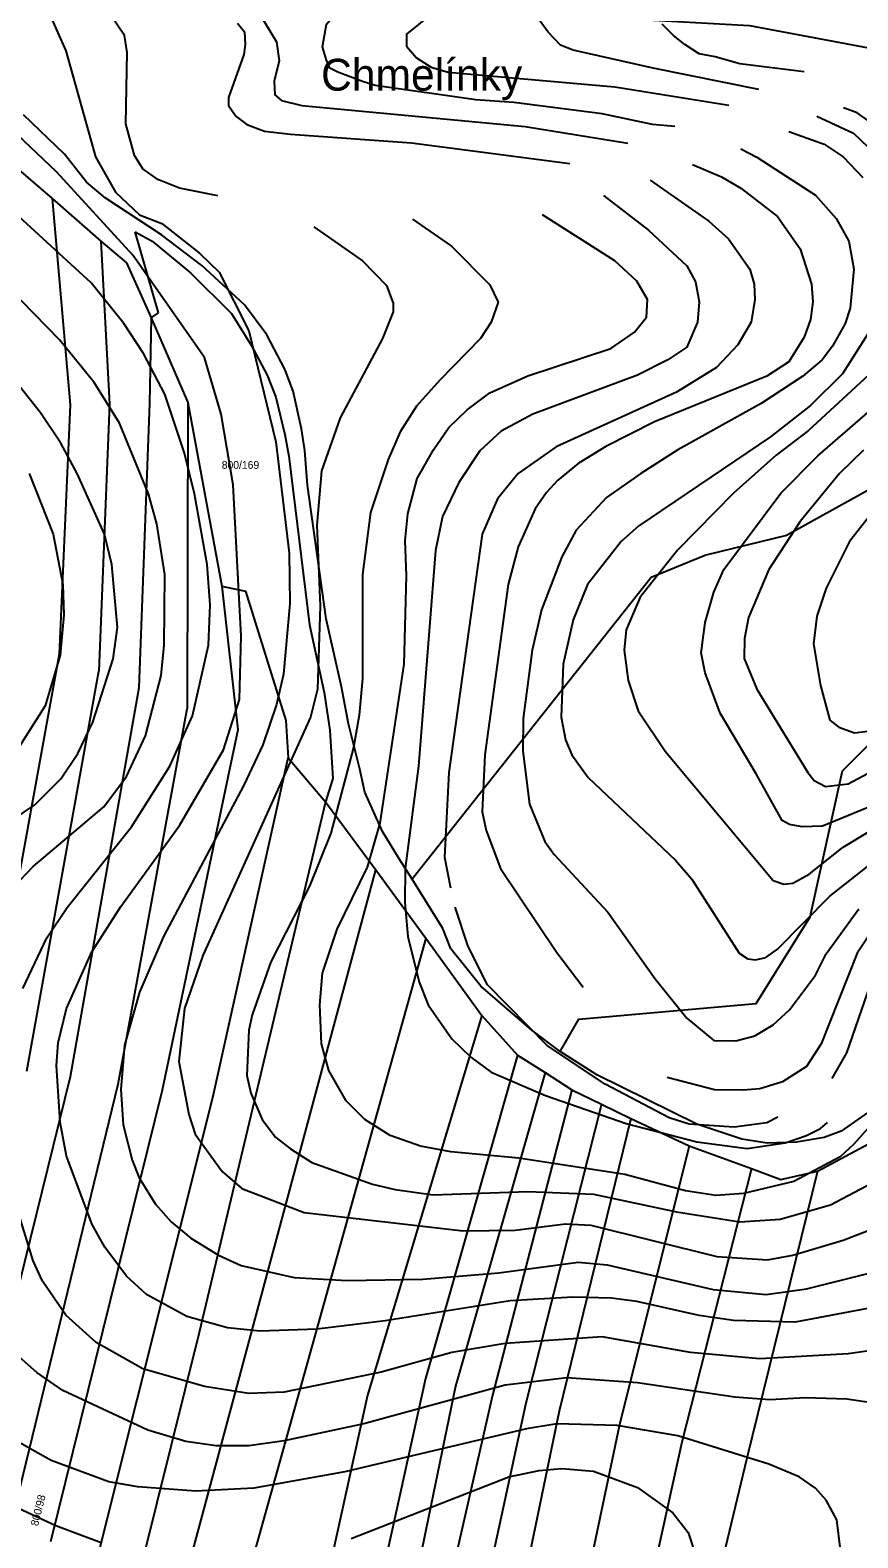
# Model space of a CAD drawing. Extents: x -555860 to -552701, y -1187050 to -1182291.
# Drawn here: x -553984.6 to -553802.7, y -1186105.5 to -1185774.2 of the extents above; entities that cross this region are included whole.
import ezdxf

# ---------------------------------------------------------------- set-up
doc = ezdxf.new("R2010")
doc.units = 0
for name, color, linetype in [('LEG_2b', 7, 'Continuous'), ('Level 40', 7, 'Continuous'), ('Level 41', 7, 'Continuous'), ('navrh_BV', 7, 'Continuous'), ('Parcelní čísla', 7, 'Continuous'), ('Poz předměty', 7, 'Continuous')]:
    doc.layers.add(name, color=color, linetype=linetype)

msp = doc.modelspace()

# ---------------------------------------------------------------- linework, layer by layer
at = {"layer": 'Level 40'}
for points in [[(-553943.35, -1185810.59), (-553951.81, -1185808.95), (-553956.58, -1185807.05), (-553959.85, -1185804.66), (-553961.66, -1185801.74), (-553963.6, -1185794.81), (-553963.27, -1185779.08), (-553963.87, -1185775.4), (-553969.42, -1185767.08)], [(-553939.06, -1185772.64), (-553937.53, -1185774.57), (-553937.33, -1185777.35), (-553937.67, -1185779.56), (-553941, -1185788.99), (-553941, -1185790.79), (-553939.33, -1185793.15), (-553936.97, -1185794.95), (-553933.12, -1185796.41), (-553927.41, -1185797.03), (-553900.79, -1185798.97), (-553866.05, -1185803.5)], [(-553814.55, -1185783.37), (-553828.68, -1185781.64), (-553834.1, -1185780.07), (-553837.56, -1185779.42), (-553840.75, -1185777.34), (-553843.26, -1185775.37), (-553845.74, -1185772.91)], [(-553839.04, -1185803.7), (-553832.7, -1185806.46), (-553828.41, -1185808.96), (-553820.36, -1185815.19), (-553815.37, -1185822.27), (-553812.88, -1185830.03), (-553812.6, -1185833.91), (-553813.15, -1185837.8), (-553814.54, -1185841.68), (-553817.87, -1185847.09), (-553822.72, -1185850.27), (-553847.4, -1185860.26), (-553858.08, -1185865.67), (-553864.18, -1185869.41), (-553868.76, -1185873.13), (-553871.11, -1185875.79), (-553873.61, -1185879.39), (-553877.35, -1185887.71), (-553879.57, -1185896.03), (-553884.7, -1185933.47), (-553885.26, -1185945.95), (-553884.42, -1185950.11), (-553881.23, -1185958.43), (-553868.87, -1185976.9), (-553863.1, -1185984.53)], [(-553922.28, -1185817.41), (-553911.6, -1185824.9), (-553906.33, -1185830.31), (-553904.81, -1185834.19), (-553904.81, -1185836.13), (-553907.16, -1185841.96), (-553916.45, -1185859.43), (-553920.61, -1185871.07), (-553921.58, -1185883), (-553920.89, -1185900.75), (-553921.45, -1185919.05), (-553922.97, -1185925.15), (-553946.68, -1185977.56), (-553950.7, -1185989.21), (-553951.95, -1186000.86), (-553949.73, -1186012.5), (-553948.34, -1186016.8), (-553942.38, -1186024.98), (-553938.08, -1186028.73), (-553924.36, -1186034), (-553889.42, -1186038.02), (-553878.05, -1186037.88), (-553866.95, -1186036.49), (-553861.41, -1186036.77), (-553833.68, -1186043.7), (-553822.58, -1186044.39), (-553817.04, -1186043.42), (-553805.94, -1186040.1), (-553789.86, -1186033.86)], [(-553995.9, -1185952.74), (-553983.56, -1185944.42), (-553977.88, -1185938.74), (-553974.14, -1185933.19), (-553970.81, -1185926.26), (-553966.37, -1185912.39), (-553965.4, -1185905.46), (-553966.65, -1185891.59), (-553968.31, -1185884.94), (-553974.27, -1185871.63), (-553977.88, -1185864.97), (-553982.32, -1185858.32), (-553992.85, -1185845.01)], [(-553801.51, -1185866.5), (-553806.78, -1185871.63), (-553815.37, -1185882.17), (-553822.31, -1185892.7), (-553826.74, -1185903.24), (-553827.66, -1185907.92), (-553827.71, -1185912.26), (-553824.94, -1185919.05), (-553813.71, -1185937.35), (-553812.31, -1185939.11), (-553809.83, -1185940.4), (-553804.83, -1185939.85), (-553773.54, -1185923.09)], [(-553799.24, -1185971.53), (-553802.89, -1185977.01), (-553810.8, -1185996.97), (-553813.98, -1186001.97), (-553819.26, -1186005.29), (-553824.25, -1186006.82), (-553827.9, -1186007.17), (-553834.23, -1186007.1), (-553844.63, -1186004.32)], [(-553806.5, -1186108.18), (-553807.33, -1186101.52), (-553809.69, -1186097.22), (-553812.04, -1186094.59), (-553815.65, -1186092.09), (-553822.31, -1186089.32), (-553842.27, -1186083.08), (-553855.58, -1186080.86), (-553868.89, -1186080.45), (-553875.55, -1186081.55), (-553915.48, -1186090.98), (-553935.45, -1186094.59), (-553948.21, -1186095.28), (-553960.96, -1186094.31), (-553967.34, -1186093.2), (-553979.96, -1186088.49), (-553988.69, -1186083.64)]]:
    msp.add_lwpolyline(points, dxfattribs=at)
at = {"layer": 'Level 41'}
for points in [[(-553874, -1185687.72), (-553869.59, -1185691.1), (-553865.84, -1185696.92), (-553864.32, -1185702.74), (-553864.33, -1185706.18), (-553864.87, -1185708.57), (-553867.23, -1185714.39), (-553876.66, -1185731.86), (-553879.02, -1185739.63), (-553880.68, -1185751.27), (-553882.76, -1185757.1), (-553885.39, -1185761.67), (-553901.89, -1185775.12), (-553901.89, -1185777.76), (-553899.7, -1185780.32), (-553896.49, -1185782.33), (-553892.74, -1185783.44), (-553856.14, -1185786.63), (-553831.1, -1185790.67)], [(-553896.42, -1185736.27), (-553896.62, -1185736.85), (-553898.29, -1185738.79), (-553899.4, -1185741.71), (-553905.78, -1185752.38), (-553911.05, -1185757.79), (-553915.79, -1185760.52), (-553920.47, -1185762.36), (-553929.35, -1185763.61), (-553933.23, -1185765), (-553934.9, -1185766.39), (-553935.03, -1185769.3), (-553930.46, -1185776.79), (-553929.9, -1185780.95), (-553931.01, -1185785.38), (-553930.87, -1185788.43), (-553929.35, -1185789.68), (-553924.91, -1185790.79), (-553875.83, -1185795.37), (-553853.29, -1185799.06)], [(-553842.96, -1185795.37), (-553847.82, -1185794.95), (-553858.91, -1185792.59), (-553878.32, -1185790.1), (-553886.64, -1185789.54), (-553908.83, -1185786.35), (-553911.6, -1185785.52), (-553917.01, -1185783.44), (-553918.76, -1185782.54), (-553919.5, -1185780.81), (-553920.34, -1185777.9), (-553919.5, -1185772.9), (-553916.04, -1185768.88), (-553903.83, -1185761.95), (-553900.65, -1185759.04), (-553895.93, -1185750.86), (-553891.3, -1185736.8)], [(-553981.07, -1185769.02), (-553976.77, -1185778.73), (-553970.25, -1185802.02), (-553965.82, -1185809.79), (-553960.55, -1185814.78), (-553955.69, -1185816.72), (-553947.37, -1185823.24), (-553943.07, -1185827.4), (-553936.56, -1185840.29), (-553930.6, -1185864.7), (-553927.68, -1185889.1), (-553927.55, -1185900.19), (-553928.93, -1185915.72), (-553930.46, -1185922.38), (-553933.51, -1185931.25), (-553937.67, -1185940.12), (-553955.28, -1185973.4), (-553960.55, -1185985.6), (-553963.87, -1185997.25), (-553964.71, -1186006.96), (-553964.15, -1186014.72), (-553962.21, -1186022.49), (-553960.69, -1186026.37), (-553957.08, -1186032.19), (-553953.61, -1186036.07), (-553949.32, -1186039.68), (-553943.21, -1186043.43), (-553938.22, -1186045.64), (-553926.57, -1186048.28), (-553914.93, -1186048.97), (-553898.29, -1186048.69), (-553881.65, -1186047.31), (-553864.18, -1186044.95), (-553857.8, -1186045.5), (-553834.51, -1186050.91), (-553822.86, -1186052.02), (-553813.99, -1186050.77), (-553798.46, -1186046.89)], [(-553824.46, -1185787.23), (-553847.72, -1185782.54), (-553865.29, -1185778.59), (-553868.06, -1185777.48), (-553870.74, -1185774.62), (-553872.78, -1185771.93)], [(-553811.73, -1185793.13), (-553803.7, -1185796.83), (-553798.87, -1185801.47)], [(-553794.53, -1185798.34), (-553802.84, -1185792.34), (-553805.86, -1185791.29)], [(-553786.25, -1186052.44), (-553816.48, -1186058.12), (-553830.03, -1186057.78), (-553837.63, -1186056.68), (-553851.28, -1186053.59), (-553856.84, -1186052.85), (-553865.33, -1186052.59), (-553879.16, -1186053.41), (-553906.61, -1186057.84), (-553921.58, -1186059.65), (-553934.06, -1186060.06), (-553941.27, -1186059.37), (-553950.15, -1186056.87), (-553959.02, -1186052.02), (-553963.46, -1186048), (-553968.17, -1186041.62), (-553970.95, -1186036.63), (-553976.63, -1186021.66), (-553978.02, -1186014.17), (-553978.85, -1186001.69), (-553978.43, -1185996.7), (-553976.63, -1185989.21), (-553971.08, -1185976.73), (-553964.71, -1185966.75), (-553951.81, -1185949), (-553942.1, -1185932.36), (-553938.64, -1185921.27), (-553938.22, -1185907.4), (-553940.03, -1185874.12), (-553942.66, -1185858.59), (-553946.27, -1185846.11), (-553962.07, -1185823.65), (-553978.85, -1185805.35), (-553990.22, -1185794.53)], [(-553817.89, -1185796.51), (-553810.1, -1185799.25), (-553805.94, -1185802.02), (-553801.65, -1185806.6)], [(-553828.42, -1185800.32), (-553824.94, -1185802.1), (-553812.04, -1185810.48), (-553807.47, -1185815.61), (-553804.7, -1185820.6), (-553803.59, -1185826.7), (-553804.42, -1185835.3), (-553805.53, -1185838.63), (-553808.3, -1185843.62), (-553810.58, -1185846.65), (-553814.82, -1185850.27), (-553823.97, -1185856.24), (-553842.27, -1185866.45), (-553850.44, -1185871.65), (-553857.94, -1185876.9), (-553864.59, -1185884.11), (-553867.79, -1185889.93), (-553872.22, -1185901.58), (-553874.3, -1185910.45), (-553876.24, -1185925.43), (-553876.38, -1185932.64), (-553874.86, -1185944.28), (-553871.53, -1185952.47), (-553869.45, -1185955.38), (-553857.66, -1185968), (-553847.26, -1185982.69), (-553840.28, -1185991.32), (-553834.38, -1185996.22), (-553829.52, -1185996.28), (-553825.36, -1185995.17), (-553821.33, -1185992.81), (-553817.73, -1185989.49), (-553812.04, -1185981.86), (-553809.69, -1185977.15), (-553802.48, -1185967.3)], [(-553848.38, -1185807.16), (-553835.48, -1185816.16), (-553831.18, -1185820.05), (-553826.46, -1185826.7), (-553825.49, -1185830.03), (-553825.35, -1185833.36), (-553826.19, -1185838.35), (-553829.1, -1185843.34), (-553833.81, -1185848.33), (-553842.55, -1185853.74), (-553869.03, -1185865.8), (-553877.35, -1185871.63), (-553881.93, -1185877.18), (-553885.26, -1185884.94), (-553892.6, -1185937.35), (-553893.57, -1185955.93), (-553892.22, -1185962.68)], [(-553986.2, -1185984.77), (-553980.93, -1185973.68), (-553976.49, -1185967.03), (-553962.35, -1185949.28), (-553953.89, -1185935.96), (-553948.9, -1185924.87), (-553945.43, -1185909.34), (-553945.02, -1185900.47), (-553945.71, -1185891.59), (-553948.48, -1185876.07), (-553950.7, -1185867.19), (-553955, -1185854.16), (-553959.71, -1185845.28), (-553964.01, -1185838.63), (-553971.22, -1185829.75), (-553994.24, -1185808.68)], [(-553858.61, -1185810.51), (-553848.71, -1185818.19), (-553840.33, -1185826.01), (-553838.39, -1185829.48), (-553837.56, -1185833.91), (-553837.97, -1185838.35), (-553840.33, -1185843.9), (-553844.49, -1185846.67), (-553851.15, -1185850), (-553874.16, -1185858.59), (-553881.1, -1185862.34), (-553885.81, -1185866.64), (-553890.39, -1185873.57), (-553893.99, -1185881.06), (-553895.52, -1185888.54), (-553899.26, -1185935.96), (-553902.17, -1185958.43), (-553902.31, -1185965.91), (-553901.62, -1185973.4), (-553899.12, -1185983.39), (-553897.18, -1185988.38), (-553891.91, -1185995.86), (-553887.75, -1185999.89), (-553883.31, -1186003.21), (-553871.39, -1186008.34), (-553853.64, -1186014.45), (-553838.11, -1186018.47), (-553827.02, -1186019.99), (-553818.7, -1186018.74), (-553814.04, -1186017.07), (-553810.94, -1186015.55), (-553809.38, -1186014.22)], [(-553900.62, -1185815.71), (-553892.01, -1185821.69), (-553883.59, -1185830.17), (-553881.73, -1185833.97), (-553883.31, -1185838.35), (-553885.67, -1185841.96), (-553894.55, -1185851.11), (-553899.7, -1185856.8), (-553903.28, -1185862.48), (-553905.92, -1185868.58), (-553909.8, -1185880.23), (-553911.6, -1185893.81), (-553911.6, -1185916.69), (-553912.31, -1185924.75), (-553913.54, -1185931.81), (-553918.53, -1185950.66), (-553923.25, -1185962.31), (-553931.71, -1185978.95), (-553935.86, -1185990.59), (-553936.56, -1185993.92), (-553936.97, -1186003.91), (-553936.14, -1186007.79), (-553933.65, -1186013.61), (-553930.73, -1186017.5), (-553927.41, -1186020.04), (-553922.69, -1186023.04), (-553909.38, -1186027.76), (-553904.39, -1186029), (-553896.07, -1186030.11), (-553875.27, -1186029.42), (-553860.85, -1186029.97), (-553842.55, -1186033.86), (-553828.68, -1186036.07), (-553819.81, -1186035.52), (-553808.72, -1186032.33), (-553798.18, -1186026.78)], [(-553798.1, -1186012.86), (-553803.59, -1186019.02), (-553806.64, -1186021.79), (-553816.76, -1186027.2), (-553827.85, -1186029.84), (-553833.95, -1186030.25), (-553840.61, -1186029.28), (-553853.92, -1186025.68), (-553877.21, -1186022.07), (-553892.19, -1186020.68), (-553898.84, -1186019.44), (-553905.5, -1186017.08), (-553911.05, -1186013.61), (-553915.2, -1186009.45), (-553918.95, -1186002.8), (-553920.61, -1185996.97), (-553920.98, -1185988.36), (-553920.34, -1185981.44), (-553917.15, -1185971.74), (-553910.49, -1185958.15), (-553907.72, -1185948.44), (-553902.45, -1185913.5), (-553901.89, -1185894.09), (-553902.17, -1185886.32), (-553901.62, -1185880.5), (-553899.54, -1185872.74), (-553895.99, -1185866.45), (-553892.6, -1185861.51), (-553888.58, -1185857.62), (-553883.59, -1185853.88), (-553875.27, -1185850.14), (-553856.97, -1185844.17), (-553851.84, -1185840.57), (-553849.2, -1185837.24), (-553848.93, -1185833.36), (-553851.28, -1185829.34), (-553856.14, -1185824.9), (-553872, -1185814.77)], [(-553992.85, -1185967.3), (-553983.98, -1185958.01), (-553968.45, -1185944.84), (-553963.46, -1185938.18), (-553959.3, -1185929.31), (-553955.83, -1185916), (-553955.14, -1185909.34), (-553955, -1185893.81), (-553956.8, -1185882.72), (-553958.6, -1185876.07), (-553964.98, -1185860.54), (-553970.53, -1185851.66), (-553978.16, -1185842.23), (-553992.16, -1185827.95)], [(-553798.73, -1185838.07), (-553806.08, -1185849.72), (-553813.15, -1185856.65), (-553821.89, -1185863.59), (-553850.87, -1185883.14), (-553854.75, -1185886.6), (-553862.1, -1185896.03), (-553865.29, -1185903.8), (-553867.51, -1185913.5), (-553867.92, -1185925.15), (-553866.95, -1185930.14), (-553865.57, -1185933.47), (-553861.96, -1185938.46), (-553842.83, -1185956.62), (-553839.22, -1185960.78), (-553828.82, -1185977.01), (-553826.88, -1185978.25), (-553825.22, -1185978.53), (-553822.95, -1185977.97), (-553820.36, -1185976.18), (-553808.85, -1185964.53), (-553799.57, -1185957.18)], [(-553800.4, -1185850), (-553813.57, -1185862.2), (-553820.64, -1185867.61), (-553830.07, -1185875.93), (-553842.27, -1185888.41), (-553850.59, -1185898.8), (-553853.64, -1185906.01), (-553854.06, -1185910.45), (-553853.22, -1185917.11), (-553851.01, -1185923.76), (-553845.05, -1185932.64), (-553821.33, -1185961.06), (-553818.98, -1185961.89), (-553817.04, -1185961.62), (-553813.43, -1185959.68), (-553805.94, -1185953.71), (-553795.96, -1185947.75)], [(-553800.68, -1185945.12), (-553810.52, -1185949.14), (-553814.96, -1185949.28), (-553817.75, -1185948.76), (-553819.39, -1185947.89), (-553825.08, -1185937.63), (-553832.98, -1185924.32), (-553836.31, -1185915.44), (-553837.14, -1185911.01), (-553836.31, -1185904.35), (-553834.37, -1185897.7), (-553832.15, -1185892.7), (-553819.67, -1185875.93), (-553811.49, -1185867.75), (-553791.8, -1185850.69)], [(-553984.81, -1185871.63), (-553979.54, -1185884.94), (-553977.46, -1185896.03), (-553977.19, -1185902.69), (-553978.02, -1185911.56), (-553981.34, -1185922.65), (-553987.03, -1185931.67)], [(-553799.15, -1185879.67), (-553804.56, -1185886.6), (-553809.69, -1185896.86), (-553811.77, -1185902.96), (-553812.46, -1185909.07), (-553810.94, -1185918.22), (-553808.85, -1185925.84), (-553806.91, -1185927.37), (-553803.45, -1185928.61), (-553797.07, -1185927.78)], [(-553709.59, -1186024.85), (-553710.27, -1186021.66), (-553712.21, -1186015.83), (-553719.56, -1186002.24), (-553723.03, -1185994.48), (-553724, -1185988.66), (-553723.58, -1185975.9), (-553724.41, -1185969.8), (-553725.8, -1185965.92), (-553728.16, -1185962.03), (-553737.45, -1185952.46), (-553746.6, -1185947.06), (-553753.53, -1185944.15), (-553757.69, -1185944.42), (-553761.02, -1185945.53), (-553763.24, -1185947.75), (-553775.16, -1185960.78), (-553794.02, -1185974.79), (-553796.76, -1185977.97), (-553799.98, -1185983.94), (-553805.25, -1185998.92), (-553808.44, -1186004.6)], [(-553820.28, -1186013.1), (-553822.72, -1186014.31), (-553829.93, -1186015.28), (-553839.78, -1186014.58), (-553844.21, -1186013.2), (-553858.22, -1186005.85), (-553870.92, -1185997.36), (-553884.12, -1185983.97), (-553888.39, -1185975.6), (-553891.21, -1185966.91)], [(-553785.42, -1186062.28), (-553804.83, -1186065.05), (-553824.25, -1186066.16), (-553839.5, -1186064.78), (-553858.91, -1186061.31), (-553880.26, -1186062.84), (-553891.91, -1186064.78), (-553907.44, -1186069.08), (-553928.79, -1186073.51), (-553936.56, -1186073.79), (-553946.27, -1186072.26), (-553959.85, -1186068.38), (-553970.11, -1186062.56), (-553976.77, -1186056.6), (-553981.9, -1186049.11), (-553983.98, -1186044.67), (-553988.69, -1186029.14)], [(-553791.8, -1186076.98), (-553805.11, -1186075.04), (-553814.26, -1186074.76), (-553822.03, -1186075.18), (-553829.79, -1186074.62), (-553851.15, -1186071.43), (-553866.68, -1186070.32), (-553880.26, -1186071.99), (-553911.32, -1186080.45), (-553928.79, -1186084.19), (-553936.56, -1186085.3), (-553943.77, -1186085.3), (-553950.42, -1186084.33), (-553958.74, -1186081.83), (-553977.46, -1186073.1), (-553983.15, -1186069.21), (-553990.77, -1186062.42)], [(-553914.1, -1186105.68), (-553879.43, -1186092.09), (-553872.78, -1186090.71), (-553867.79, -1186090.29), (-553860.85, -1186090.84), (-553851.15, -1186094.45), (-553843.38, -1186100), (-553840.01, -1186104.33), (-553838.52, -1186108.78)], [(-553987.31, -1186098.89), (-553978.99, -1186102.77), (-553969, -1186106.51)]]:
    msp.add_lwpolyline(points, dxfattribs=at)
at = {"layer": 'navrh_BV'}
for p, q in [((-553977.08, -1185801.46), (-553986.08, -1185792.84)), ((-553990.34, -1185802.14), (-553979.8, -1185811.2)), ((-553972.23, -1185807.6), (-553977.08, -1185801.46)), ((-553968.15, -1185811.02), (-553972.23, -1185807.6)), ((-553979.8, -1185811.2), (-553969.07, -1185820.6)), ((-553979.8, -1185811.2), (-553975.79, -1185856.52)), ((-553955.74, -1185819.21), (-553968.15, -1185811.02)), ((-553969.07, -1185820.6), (-553967.19, -1185856.4)), ((-553969.07, -1185820.6), (-553963.44, -1185825.34)), ((-553956.38, -1185836.31), (-553961.51, -1185818.49)), ((-553961.51, -1185818.49), (-553957.82, -1185820.6)), ((-553957.82, -1185820.6), (-553949.35, -1185827.56)), ((-553946.85, -1185825.9), (-553955.74, -1185819.21)), ((-553963.44, -1185825.34), (-553958.04, -1185837.42)), ((-553937.49, -1185834.57), (-553946.85, -1185825.9)), ((-553949.35, -1185827.56), (-553940.4, -1185836.5)), ((-553958.04, -1185837.42), (-553956.38, -1185836.31)), ((-553940.4, -1185836.5), (-553936.03, -1185843.44)), ((-553932.62, -1185841.17), (-553937.49, -1185834.57)), ((-553958.04, -1185837.42), (-553958.35, -1185856.14)), ((-553958.04, -1185837.42), (-553949.98, -1185856.04)), ((-553936.03, -1185843.44), (-553932.53, -1185850.02)), ((-553928.66, -1185848.69), (-553932.62, -1185841.17)), ((-553932.53, -1185850.02), (-553930.65, -1185854.86)), ((-553926.78, -1185853.53), (-553928.66, -1185848.69)), ((-553924.99, -1185861.78), (-553926.78, -1185853.53)), ((-553975.79, -1185856.52), (-553978.21, -1185911.34)), ((-553967.19, -1185856.4), (-553969.55, -1185915.08)), ((-553958.35, -1185856.14), (-553960.75, -1185918.73)), ((-553949.98, -1185856.04), (-553950.12, -1185923.31)), ((-553949.98, -1185856.04), (-553942.48, -1185896.41)), ((-553930.65, -1185854.86), (-553928.67, -1185863.05)), ((-553928.67, -1185863.05), (-553927.77, -1185867.8)), ((-553924.28, -1185866.6), (-553924.99, -1185861.78)), ((-553923.67, -1185874.2), (-553924.28, -1185866.6)), ((-553927.77, -1185867.8), (-553923.23, -1185904.86)), ((-553919.55, -1185903.59), (-553923.67, -1185874.2)), ((-553942.48, -1185896.41), (-553938.96, -1185927.98)), ((-553942.48, -1185896.41), (-553937.27, -1185897.48)), ((-553937.27, -1185897.48), (-553928.41, -1185925.91)), ((-553923.23, -1185904.86), (-553919.98, -1185919.78)), ((-553916.21, -1185918.48), (-553919.55, -1185903.59)), ((-553978.21, -1185911.34), (-553994.62, -1186001.49)), ((-553985.36, -1186002.97), (-553969.55, -1185915.08)), ((-553960.75, -1185918.73), (-553975.79, -1186004.22)), ((-553919.98, -1185919.78), (-553918.73, -1185928.01)), ((-553914.68, -1185926.61), (-553916.21, -1185918.48)), ((-553965.28, -1186005.84), (-553950.12, -1185923.31)), ((-553928.41, -1185925.91), (-553927.89, -1185934.1)), ((-553912.17, -1185936.62), (-553914.68, -1185926.61)), ((-553938.96, -1185927.98), (-553955.61, -1186007.14)), ((-553918.73, -1185928.01), (-553918.12, -1185938.67)), ((-553944.46, -1186008.76), (-553927.89, -1185934.1)), ((-553927.89, -1185934.1), (-553919.73, -1185943.78)), ((-553918.12, -1185938.67), (-553919.73, -1185943.78)), ((-553911.06, -1185941.63), (-553912.17, -1185936.62)), ((-553907.2, -1185950.33), (-553911.06, -1185941.63)), ((-553919.73, -1185943.78), (-553947.45, -1186060.4)), ((-553919.73, -1185943.78), (-553908.64, -1185958.71)), ((-553903.49, -1185956.33), (-553907.2, -1185950.33)), ((-553900.68, -1185960.74), (-553903.49, -1185956.33)), ((-553949.9, -1186112.16), (-553908.64, -1185958.71)), ((-553908.64, -1185958.71), (-553897.65, -1185973.74)), ((-553893.92, -1185971.59), (-553900.68, -1185960.74)), ((-553892.19, -1185976.11), (-553893.92, -1185971.59)), ((-553897.65, -1185973.74), (-553936.9, -1186114.37)), ((-553897.65, -1185973.74), (-553885.32, -1185990.74)), ((-553885.57, -1185984.25), (-553892.19, -1185976.11)), ((-553874.36, -1185993.93), (-553885.57, -1185984.25)), ((-553885.32, -1185990.74), (-553910.47, -1186074.18)), ((-553885.32, -1185990.74), (-553877.49, -1185999.45)), ((-553868.12, -1185998.62), (-553874.36, -1185993.93)), ((-553877.49, -1185999.45), (-553897.73, -1186070.52)), ((-553877.49, -1185999.45), (-553871.4, -1186003.28)), ((-553860.09, -1186003.76), (-553868.12, -1185998.62)), ((-553781.21, -1185998.52), (-553806.36, -1186016.14)), ((-553975.79, -1186004.22), (-554000.14, -1186102.59)), ((-553989.31, -1186104.65), (-553965.28, -1186005.84)), ((-553871.4, -1186003.28), (-553891.16, -1186072.15)), ((-553871.4, -1186003.28), (-553865.54, -1186007.07)), ((-553838.07, -1186014.61), (-553860.09, -1186003.76)), ((-553955.61, -1186007.14), (-553980.16, -1186106.41)), ((-553969.38, -1186108.18), (-553944.46, -1186008.76)), ((-553865.54, -1186007.07), (-553882.98, -1186074.16)), ((-553865.54, -1186007.07), (-553859.08, -1186010.2)), ((-553859.08, -1186010.2), (-553875.69, -1186075.91)), ((-553859.08, -1186010.2), (-553852.62, -1186013.33)), ((-553811.61, -1186024.94), (-553783.6, -1186009.94)), ((-553852.62, -1186013.33), (-553868.39, -1186077.66)), ((-553852.62, -1186013.33), (-553839.79, -1186019.36)), ((-553828.19, -1186017.87), (-553838.07, -1186014.61)), ((-553839.79, -1186019.36), (-553855.15, -1186080.97)), ((-553839.79, -1186019.36), (-553826.09, -1186024.32)), ((-553822.68, -1186018.8), (-553828.19, -1186017.87)), ((-553816.22, -1186018.59), (-553822.68, -1186018.8)), ((-553810.09, -1186017.51), (-553816.22, -1186018.59)), ((-553806.36, -1186016.14), (-553810.09, -1186017.51)), ((-553826.09, -1186024.32), (-553841.41, -1186084.46)), ((-553811.61, -1186024.94), (-553827.1, -1186087.99)), ((-553826.09, -1186024.32), (-553819.68, -1186026.76)), ((-553819.68, -1186026.76), (-553811.61, -1186024.94)), ((-553947.45, -1186060.4), (-553959.88, -1186110.2)), ((-553897.73, -1186070.52), (-553908.67, -1186120.17)), ((-553891.16, -1186072.15), (-553901.28, -1186121.38)), ((-553910.47, -1186074.18), (-553920.11, -1186117.86)), ((-553882.98, -1186074.16), (-553894.12, -1186122.69)), ((-553875.69, -1186075.91), (-553886.19, -1186124.12)), ((-553868.39, -1186077.66), (-553878.26, -1186125.55)), ((-553855.15, -1186080.97), (-553865.08, -1186127.91)), ((-553841.41, -1186084.46), (-553851.48, -1186130.42)), ((-553827.1, -1186087.99), (-553837.93, -1186132.94))]:
    msp.add_line(p, q, dxfattribs=at)
at = {"layer": 'Poz předměty'}
for points in [[(-553682.62, -1185722.72), (-553754.19, -1185701.48), (-553813.14, -1185685.81), (-553858.58, -1185674.39), (-553866.15, -1185674.26), (-553871.61, -1185675.43), (-553877.28, -1185678.22), (-553881.88, -1185682.28), (-553885.33, -1185687.44), (-553905.75, -1185768.76), (-553826.51, -1185773.19), (-553784.01, -1185781.14), (-553762.29, -1185797.04), (-553753.12, -1185814.47), (-553753.81, -1185820.66)], [(-553756.31, -1185837.63), (-553788.67, -1185868.78), (-553818.41, -1185885.26), (-553836.14, -1185889.54), (-553848.12, -1185894.51), (-553900.68, -1185960.74)], [(-553868.12, -1185998.62), (-553864.03, -1185991.55), (-553825.07, -1185988.12), (-553813.2, -1185969.07), (-553806.08, -1185936.97), (-553784.19, -1185915.02), (-553749.52, -1185902.39), (-553716.55, -1185909.35), (-553669.55, -1185954.79)]]:
    msp.add_lwpolyline(points, dxfattribs=at)

# ---------------------------------------------------------------- texts
at = {"layer": 'LEG_2b'}
msp.add_text('800/169', height=1.7, dxfattribs=at).set_placement((-553942.5, -1185870.6))
msp.add_text('800/98', height=1.7, rotation=76, dxfattribs=at).set_placement((-553982.88, -1186103.03))
at = {"layer": 'Parcelní čísla'}
msp.add_text('Chmelínky', height=7, dxfattribs=at).set_placement((-553920.68, -1185787.5))

doc.saveas('drawing.dxf')
